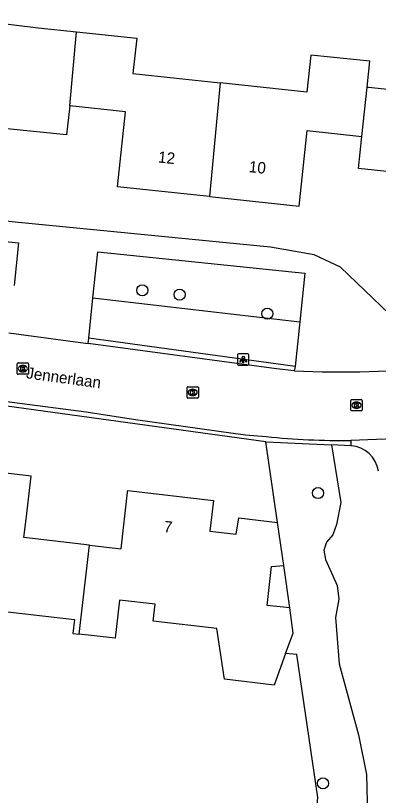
# Model space of a CAD drawing. Extents: x 162157 to 163165, y 378998 to 380775.
# Drawn here: x 162574.5 to 162606.5, y 380425.3 to 380494 of the extents above; entities that cross this region are included whole.
import ezdxf

# ---------------------------------------------------------------- set-up
doc = ezdxf.new("R2010")
doc.units = 0
for name, color, linetype in [('IMGEO_Boom', 7, 'Continuous'), ('IMGEO_Groenvoorziening', 7, 'Continuous'), ('IMGEO_Kolk', 7, 'Continuous'), ('IMGEO_Lichtpunt', 7, 'Continuous'), ('IMGEO_Openbare_ruimte_label', 7, 'Continuous'), ('IMGEO_Pand', 7, 'Continuous'), ('IMGEO_Pand_nummerreeks', 7, 'Continuous'), ('IMGEO_Rijbaan_lokaal_open', 7, 'Continuous'), ('IMGEO_Voetpad_halfverhard', 7, 'Continuous'), ('IMGEO_Voetpad_open', 7, 'Continuous')]:
    doc.layers.add(name, color=color, linetype=linetype)

msp = doc.modelspace()

# ---------------------------------------------------------------- linework, layer by layer
at = {"layer": 'IMGEO_Boom'}
for centre in [(162585.658, 380469.827), (162588.946, 380469.454), (162596.674, 380467.783), (162601.137, 380451.97), (162601.57, 380426.397)]:
    msp.add_circle(centre, 0.489, dxfattribs=at)
at = {"layer": 'IMGEO_Groenvoorziening'}
for points in [[(162581.318, 380469.186), (162599.531, 380467.051)], [(162599.118, 380463.133), (162580.95, 380465.625)], [(162597.555, 380449.385), (162596.531, 380456.495)], [(162602.316, 380456.226), (162603.149, 380451.149), (162602.772, 380449.193), (162602.431, 380448.304), (162601.887, 380447.642), (162601.66, 380446.93), (162601.801, 380446.131), (162602.821, 380443.822), (162602.976, 380442.629), (162602.687, 380441.016), (162602.988, 380436.915), (162604.714, 380430.684), (162605.407, 380427.194), (162605.531, 380422.292), (162604.872, 380409.745), (162603.622, 380406.286), (162602.326, 380398.21), (162601.653, 380397.207), (162600.573, 380396.065), (162599.697, 380395.608), (162598.834, 380395.404), (162597.76, 380395.446)], [(162598.662, 380441.849), (162598.114, 380445.6)], [(162601.019, 380424.181), (162601.125, 380425.141), (162599.269, 380437.761), (162598.286, 380437.854)]]:
    msp.add_lwpolyline(points, dxfattribs=at)
at = {"layer": 'IMGEO_Kolk'}
for p, q in [((162574.642, 380462.509), (162574.642, 380463.361)), ((162574.717, 380463.435), (162575.569, 380463.435)), ((162575.13, 380463.215), (162575.155, 380463.215)), ((162575.643, 380463.361), (162575.643, 380462.509)), ((162575.153, 380462.655), (162575.128, 380462.655)), ((162575.569, 380462.435), (162574.717, 380462.435)), ((162589.6, 380460.409), (162589.6, 380461.261)), ((162589.675, 380461.335), (162590.527, 380461.335)), ((162590.088, 380461.115), (162590.113, 380461.115)), ((162590.601, 380461.261), (162590.601, 380460.409)), ((162590.111, 380460.555), (162590.086, 380460.555)), ((162590.527, 380460.335), (162589.675, 380460.335)), ((162604.023, 380459.285), (162604.023, 380460.137)), ((162604.098, 380460.211), (162604.95, 380460.211)), ((162604.511, 380459.991), (162604.536, 380459.991)), ((162605.024, 380460.137), (162605.024, 380459.285)), ((162604.95, 380459.211), (162604.098, 380459.211)), ((162604.534, 380459.431), (162604.509, 380459.431))]:
    msp.add_line(p, q, dxfattribs=at)
for points in [[(162574.642, 380462.509), (162574.642, 380463.361)], [(162574.717, 380463.435), (162575.569, 380463.435)], [(162575.643, 380463.361), (162575.643, 380462.509)], [(162574.963, 380463.135), (162575.086, 380463.135), (162575.086, 380462.984), (162575.216, 380463.135), (162575.38, 380463.135), (162575.234, 380462.984), (162575.387, 380462.735), (162575.235, 380462.735), (162575.15, 380462.899), (162575.086, 380462.832), (162575.086, 380462.735), (162574.963, 380462.735), (162574.963, 380463.135)], [(162575.569, 380462.435), (162574.717, 380462.435)], [(162589.6, 380460.409), (162589.6, 380461.261)], [(162589.675, 380461.335), (162590.527, 380461.335)], [(162590.601, 380461.261), (162590.601, 380460.409)], [(162589.921, 380461.035), (162590.044, 380461.035), (162590.044, 380460.884), (162590.174, 380461.035), (162590.338, 380461.035), (162590.192, 380460.884), (162590.345, 380460.635), (162590.193, 380460.635), (162590.108, 380460.799), (162590.044, 380460.732), (162590.044, 380460.635), (162589.921, 380460.635), (162589.921, 380461.035)], [(162590.527, 380460.335), (162589.675, 380460.335)], [(162604.023, 380459.285), (162604.023, 380460.137)], [(162604.098, 380460.211), (162604.95, 380460.211)], [(162604.344, 380459.911), (162604.467, 380459.911), (162604.467, 380459.76), (162604.597, 380459.911), (162604.761, 380459.911), (162604.615, 380459.76), (162604.768, 380459.511), (162604.616, 380459.511), (162604.531, 380459.675), (162604.467, 380459.608), (162604.467, 380459.511), (162604.344, 380459.511), (162604.344, 380459.911)], [(162605.024, 380460.137), (162605.024, 380459.285)], [(162604.95, 380459.211), (162604.098, 380459.211)]]:
    msp.add_lwpolyline(points, dxfattribs=at)
for centre, start, end in [((162574.719, 380463.359), 91.55205, 178.44795), ((162574.719, 380463.359), 91.55205, 178.44795), ((162575.567, 380463.359), 1.55205, 88.44795), ((162575.567, 380463.359), 1.55205, 88.44795), ((162574.719, 380462.511), 181.55205, 268.44795), ((162574.719, 380462.511), 181.55205, 268.44795), ((162575.567, 380462.511), 271.55205, 358.44795), ((162575.567, 380462.511), 271.55205, 358.44795), ((162589.677, 380461.259), 91.55205, 178.44795), ((162589.677, 380461.259), 91.55205, 178.44795), ((162590.525, 380461.259), 1.55205, 88.44795), ((162590.525, 380461.259), 1.55205, 88.44795), ((162589.677, 380460.411), 181.55205, 268.44795), ((162589.677, 380460.411), 181.55205, 268.44795), ((162590.525, 380460.411), 271.55205, 358.44795), ((162590.525, 380460.411), 271.55205, 358.44795), ((162604.1, 380460.135), 91.55205, 178.44795), ((162604.1, 380460.135), 91.55205, 178.44795), ((162604.948, 380460.135), 1.55205, 88.44795), ((162604.948, 380460.135), 1.55205, 88.44795), ((162604.1, 380459.287), 181.55205, 268.44795), ((162604.1, 380459.287), 181.55205, 268.44795), ((162604.948, 380459.287), 271.55205, 358.44795), ((162604.948, 380459.287), 271.55205, 358.44795)]:
    msp.add_arc(centre, 0.0765, start, end, dxfattribs=at)
for centre, major_axis, ratio, start_param, end_param in [((162575.129, 380462.935), (-0.387, 0.002), 0.722429, 4.712389, 7.853982), ((162575.154, 380462.935), (-0.39, 0.002), 0.717154, 1.570796, 4.712389), ((162590.087, 380460.835), (-0.387, 0.002), 0.722429, 4.712389, 7.853982), ((162590.112, 380460.835), (-0.39, 0.002), 0.717154, 1.570796, 4.712389), ((162604.51, 380459.711), (-0.387, 0.002), 0.722429, 4.712389, 7.853982), ((162604.535, 380459.711), (-0.39, 0.002), 0.717154, 1.570796, 4.712389)]:
    msp.add_ellipse(centre, major_axis=major_axis, ratio=ratio, start_param=start_param, end_param=end_param, dxfattribs=at)
at = {"layer": 'IMGEO_Lichtpunt'}
for p, q in [((162594.053, 380464.142), (162594.053, 380463.335)), ((162594.053, 380464.142), (162594.053, 380463.335)), ((162594.955, 380464.237), (162594.147, 380464.237)), ((162594.955, 380464.237), (162594.147, 380464.237)), ((162595.049, 380463.335), (162595.049, 380464.142)), ((162595.049, 380463.335), (162595.049, 380464.142)), ((162594.147, 380463.241), (162594.955, 380463.241)), ((162594.147, 380463.241), (162594.955, 380463.241))]:
    msp.add_line(p, q, dxfattribs=at)
for points in [[(162594.427, 380463.806), (162594.466, 380463.778), (162594.278, 380463.516), (162594.24, 380463.543), (162594.427, 380463.806)], [(162594.529, 380463.758), (162594.576, 380463.758), (162594.576, 380463.436), (162594.529, 380463.436), (162594.529, 380463.758)], [(162594.639, 380463.778), (162594.677, 380463.805), (162594.864, 380463.543), (162594.825, 380463.515), (162594.639, 380463.778)]]:
    msp.add_lwpolyline(points, dxfattribs=at)
msp.add_circle((162594.552, 380463.94), 0.0994, dxfattribs=at)
for centre, start, end in [((162594.147, 380464.142), 90, 180), ((162594.147, 380464.142), 90, 180), ((162594.955, 380464.142), 0, 90), ((162594.955, 380464.142), 0, 90), ((162594.147, 380463.335), 180, 270), ((162594.147, 380463.335), 180, 270), ((162594.955, 380463.335), 270, 0), ((162594.955, 380463.335), 270, 360)]:
    msp.add_arc(centre, 0.0946, start, end, dxfattribs=at)
at = {"layer": 'IMGEO_Pand'}
for points in [[(162567.31, 380491.331), (162567.655, 380494.036), (162576.487, 380492.971), (162579.857, 380492.612)], [(162579.266, 380486.08), (162579.857, 380492.612)], [(162579.857, 380492.612), (162585.17, 380492.047), (162584.839, 380488.935), (162592.51, 380488.119)], [(162605.461, 380487.74), (162605.699, 380490.01), (162600.511, 380490.562), (162600.165, 380487.305), (162592.51, 380488.119)], [(162592.51, 380488.119), (162591.566, 380478.086)], [(162605.004, 380483.393), (162605.461, 380487.74)], [(162605.461, 380487.74), (162605.589, 380487.726), (162611.181, 380487.132), (162611.034, 380485.742), (162615.809, 380485.235), (162615.55, 380482.793), (162617.794, 380482.554)], [(162579.266, 380486.08), (162578.994, 380483.518), (162573.766, 380484.074), (162573.674, 380483.214), (162573.349, 380480.159), (162566.189, 380480.921), (162565.987, 380480.942), (162566.139, 380482.375)], [(162591.566, 380478.086), (162583.487, 380478.945), (162584.19, 380485.556), (162579.266, 380486.08)], [(162591.566, 380478.086), (162599.466, 380477.246), (162600.175, 380483.907), (162605.004, 380483.393)], [(162616.686, 380472.571), (162608.941, 380473.395), (162609.649, 380480.044), (162604.704, 380480.57), (162605.004, 380483.393)], [(162580.999, 380447.385), (162575.239, 380448.053), (162575.427, 380449.672), (162575.867, 380453.465), (162568.612, 380454.306), (162568.468, 380454.323)], [(162580.999, 380447.385), (162583.791, 380447.061), (162584.371, 380452.057), (162584.388, 380452.207), (162591.937, 380451.331), (162591.623, 380448.622), (162593.918, 380448.355), (162594.167, 380449.778), (162597.555, 380449.385)], [(162598.114, 380445.6), (162597.555, 380449.385)], [(162580.089, 380439.55), (162580.999, 380447.385)], [(162598.662, 380441.849), (162596.644, 380442.083), (162597.04, 380445.493), (162598.114, 380445.6)], [(162567.437, 380444.607), (162567.191, 380442.287), (162574.306, 380441.462), (162579.687, 380440.838), (162579.545, 380439.613), (162580.089, 380439.55)], [(162598.286, 380437.854), (162597.264, 380435.064), (162592.902, 380435.57), (162592.222, 380440.041), (162586.62, 380440.691), (162586.792, 380442.178), (162583.664, 380442.541), (162583.274, 380439.181), (162580.089, 380439.55)], [(162598.286, 380437.854), (162598.937, 380439.632), (162598.662, 380441.849)]]:
    msp.add_lwpolyline(points, dxfattribs=at)
at = {"layer": 'IMGEO_Rijbaan_lokaal_open'}
for points in [[(162573.921, 380466.093), (162580.216, 380465.23), (162580.9, 380465.138)], [(162596.531, 380456.495), (162532.124, 380465.342)], [(162532.18, 380465.717), (162536.101, 380465.168), (162538.196, 380464.908), (162543.056, 380464.294), (162556.197, 380462.462), (162568.071, 380460.785), (162580.733, 380459.126), (162585.063, 380458.442), (162593.654, 380457.264), (162594.749, 380457.117), (162596.575, 380456.943)], [(162599.048, 380462.753), (162597.466, 380462.919), (162580.9, 380465.138)], [(162596.531, 380456.495), (162602.316, 380456.226)], [(162609.316, 380456.815), (162604.034, 380456.594)], [(162604.034, 380456.594), (162604.036, 380456.146)], [(162604.036, 380456.146), (162602.316, 380456.226)]]:
    msp.add_lwpolyline(points, dxfattribs=at)
for centre, radius, start, end in [((162603.271, 380549.094), 86.445, 267.20003, 275.92758), ((162603.674, 380528.789), 72.196, 264.35679, 270.28548)]:
    msp.add_arc(centre, radius, start, end, dxfattribs=at)
at = {"layer": 'IMGEO_Voetpad_halfverhard'}
msp.add_arc((162603.831, 380453.498), 2.656, 9.03422, 85.57259, dxfattribs=at)
at = {"layer": 'IMGEO_Voetpad_open'}
for points in [[(162611.699, 380463.642), (162603.123, 380471.871), (162600.793, 380472.961), (162596.946, 380473.622), (162574.471, 380475.824), (162528.282, 380480.83)], [(162555.504, 380472.334), (162555.964, 380475.986), (162574.771, 380474.004), (162574.367, 380470.245)], [(162581.318, 380469.186), (162581.737, 380473.233), (162599.984, 380471.352), (162599.531, 380467.051)], [(162580.95, 380465.625), (162581.318, 380469.186)], [(162599.531, 380467.051), (162599.118, 380463.133)], [(162580.9, 380465.138), (162580.95, 380465.625)], [(162599.118, 380463.133), (162599.048, 380462.753)]]:
    msp.add_lwpolyline(points, dxfattribs=at)

# ---------------------------------------------------------------- texts
at = {"layer": 'IMGEO_Openbare_ruimte_label'}
msp.add_text('Jennerlaan', height=1, rotation=352.18582, dxfattribs=at).set_placement((162575.4, 380462.092))
at = {"layer": 'IMGEO_Pand_nummerreeks'}
for s, rotation, p in [('12', 353.93071, (162587.014, 380481.104)), ('10', 353.93238, (162595.009, 380480.254)), ('7', 353.38089, (162587.51, 380448.542))]:
    msp.add_text(s, height=1, rotation=rotation, dxfattribs=at).set_placement(p)

doc.saveas('drawing.dxf')
